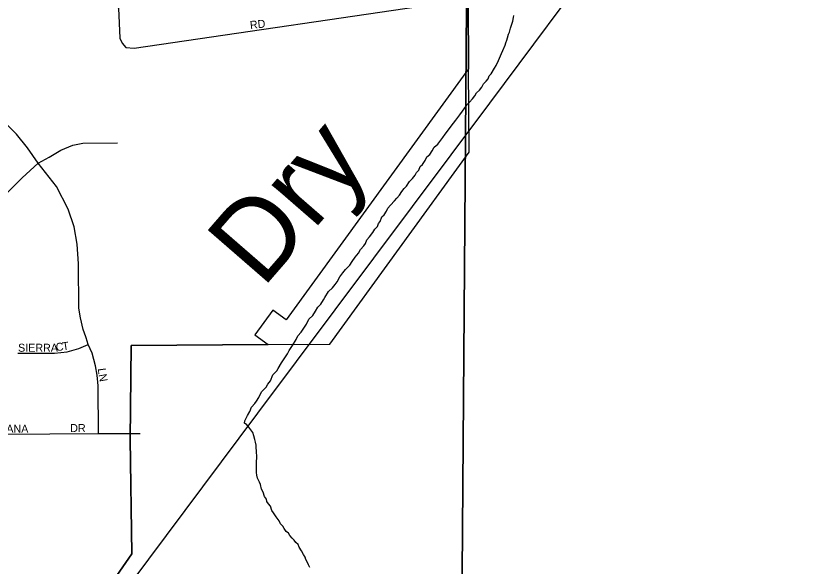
# Model space of a CAD drawing. Extents: x 1310247 to 1664935, y 284496 to 704931.
# Drawn here: x 1450782 to 1455731, y 573473 to 576911 of the extents above; entities that cross this region are included whole.
import ezdxf

# ---------------------------------------------------------------- set-up
doc = ezdxf.new("R2010")
doc.units = 0
for name, color, linetype in [('GM_X_Corporation_Text', 7, 'Continuous'), ('GM_X_County', 7, 'Continuous'), ('GM_X_Major_Lake_Text', 7, 'Continuous'), ('GM_X_Minor_Lake_Text', 7, 'Continuous'), ('GM_X_Minor_River_Text', 7, 'Continuous'), ('GM_X_Rail_Line', 7, 'Continuous'), ('GM_X_State_Route', 7, 'Continuous')]:
    doc.layers.add(name, color=color, linetype=linetype)

msp = doc.modelspace()

# ---------------------------------------------------------------- linework, layer by layer
at = {"layer": 'GM_X_Corporation_Text'}
for points in [[(1449975, 577013.5), (1450637.4, 577006.9), (1451251.9, 577007.6), (1451347.9, 577006), (1451381.6, 576998.4), (1451406.8, 576982.4), (1451422.8, 576958), (1451431.3, 576771.9), (1451444.7, 576739.1), (1451468.9, 576713.5), (1451519.6, 576707.9), (1453537.6, 577004.3), (1453613.3, 577032.9), (1453636.9, 577085.1), (1453641.9, 577165.9), (1453648.7, 577462.2)], [(1451173.8, 575360.4), (1451173.8, 575360.8), (1451164.7, 575484.1), (1451145.2, 575593.1), (1451107.6, 575703.5), (1451034.9, 575845), (1450921.9, 575990.4), (1450854.4, 576085.2), (1450785.5, 576171.7), (1450707.2, 576250), (1450616.3, 576311.4), (1450508, 576374.4), (1450342.7, 576432.6), (1450238.3, 576479), (1450120.5, 576511), (1450009.3, 576525.3)], [(1450412.9, 574078.8), (1450384.3, 574295), (1450356.9, 574480), (1450350.7, 574882), (1450356.9, 575031.6), (1450373.6, 575145.6), (1450406.1, 575261.7), (1450449.3, 575360.8), (1450527.2, 575542.5), (1450603.8, 575664.6), (1450689.5, 575768.4), (1450820.6, 575899.5), (1450921.9, 575990.4), (1450990.7, 576028.1), (1451063.4, 576072.2), (1451137.4, 576102.1), (1451201, 576115.1), (1451416.6, 576117.6)], [(1451218.2, 574905.2), (1451203, 574952.4), (1451186.3, 575024.2), (1451175.4, 575085.7), (1451173.8, 575360.4)], [(1451296.9, 574303), (1451295.9, 574600.4), (1451290, 574665.8), (1451279.7, 574723.9), (1451259, 574803), (1451233.9, 574857.5), (1451220.2, 574898.9), (1451218.2, 574905.2)], [(1450794.4, 574804), (1451022.6, 574804), (1451102.7, 574812.8), (1451174, 574833.5), (1451233.9, 574857.5)], [(1450384.3, 574295), (1451296.9, 574303), (1451558.9, 574302.5)]]:
    msp.add_lwpolyline(points, dxfattribs=at)
at = {"layer": 'GM_X_County'}
msp.add_lwpolyline([(1448257.8, 577004.8), (1453596.7, 576973.5), (1453563, 572610.5), (1453480.6, 572490.2), (1453272.5, 572484.4), (1453094.2, 572470), (1452971.9, 572452.4), (1452734.7, 572395.2), (1452619.9, 572351.5), (1452520.8, 572297.5), (1452386.9, 572202.2), (1452319.7, 572141.6), (1452210.7, 571991.8), (1452158.6, 571886.8), (1452145.4, 571831.1), (1452147.4, 571629.1), (1452134.2, 571567.3), (1448238.3, 571655.6)], close=True, dxfattribs=at)
msp.add_lwpolyline([(1455759.4, 572444.4), (1455640.4, 572492.8), (1455560.6, 572502.4), (1455109.1, 572523.5), (1454042.9, 572508.9), (1453656.7, 572496.7), (1453611.2, 572523.6), (1453563, 572610.5), (1453596.7, 576973.5)], dxfattribs=at)
at = {"layer": 'GM_X_Major_Lake_Text'}
for points in [[(1453606.4, 576998.2), (1453609.7, 576579.1), (1452469.7, 575011.2), (1452386.9, 575071.5), (1452274.9, 574917.5), (1452357.7, 574857.2), (1451502.5, 574852.5), (1451494.8, 574266.8), (1451505.8, 573549.6), (1451315.3, 573273.8), (1450400.9, 572064.7)], [(1451315.3, 573273.8), (1451505.8, 573549.6), (1451494.8, 574266.8), (1451502.5, 574852.5), (1452357.7, 574857.2), (1452742.2, 574860.7), (1453613.7, 576059.4), (1453609.7, 576579.1), (1453606.4, 576998.2)]]:
    msp.add_lwpolyline(points, dxfattribs=at)
at = {"layer": 'GM_X_Minor_River_Text'}
for points in [[(1453337.6, 576006.1), (1453348.1, 576029.9), (1453366.5, 576045.6), (1453383, 576067.3), (1453395.5, 576091.2), (1453417.9, 576108.7), (1453448.9, 576150.2), (1453463.4, 576172), (1453484, 576199.6), (1453494.3, 576213.4), (1453514.9, 576241.1), (1453529.3, 576258.9), (1453554.1, 576292.5), (1453570.6, 576316.2), (1453580.9, 576330), (1453593.3, 576343.8), (1453601.6, 576357.7), (1453615.9, 576371.4), (1453634.4, 576393.1), (1453648.8, 576410.8), (1453659.2, 576430.7), (1453677.6, 576446.3), (1453692, 576466.1), (1453702.5, 576485.9), (1453718.8, 576501.7), (1453731.2, 576517.4), (1453737.6, 576535.4), (1453749.9, 576549.2), (1453770.7, 576582.8), (1453781.1, 576600.7), (1453795.8, 576632.5), (1453802.1, 576646.4), (1453814.8, 576676.2), (1453823.2, 576694.1), (1453837.9, 576727.9), (1453842.2, 576741.8), (1453848.6, 576757.8), (1453852.9, 576773.7), (1453859.4, 576795.7), (1453865.7, 576809.6), (1453872.2, 576833.5), (1453878.8, 576859.5), (1453885.2, 576877.4), (1453889.7, 576899.4), (1453892, 576913.4)], [(1452350.2, 573877.4), (1452346.5, 573891.5), (1452334.8, 573907.8), (1452325.4, 573936.2), (1452315.8, 573954.4), (1452310.4, 573982.7), (1452302.8, 573998.9), (1452291.3, 574023.2), (1452287.7, 574041.4), (1452284, 574057.5), (1452284.4, 574077.6), (1452284.7, 574091.6), (1452285.3, 574115.7), (1452285.6, 574131.8), (1452285.9, 574145.8), (1452286.3, 574163.9), (1452284.7, 574182), (1452285, 574196), (1452283.3, 574210.1), (1452281.7, 574228.2), (1452278.1, 574248.4), (1452274.5, 574264.5), (1452268.9, 574286.7), (1452261.4, 574309), (1452249.8, 574325.3), (1452236.1, 574341.6), (1452224.4, 574355.9), (1452210.6, 574366.3), (1452210.9, 574380.3), (1452219.3, 574398.2), (1452227.6, 574414.1), (1452242.2, 574439.9), (1452252.8, 574465.8), (1452275.3, 574489.3), (1452285.6, 574503.2), (1452300.2, 574526.9), (1452317, 574562.7), (1452345.7, 574592.2), (1452356.1, 574610.1), (1452372.6, 574631.8), (1452387.3, 574667.6), (1452411.9, 574693.2), (1452420.3, 574709), (1452441, 574742.7), (1452453.5, 574762.5), (1452478.3, 574800.1), (1452488.8, 574820), (1452509.5, 574851.7), (1452532.3, 574889.3), (1452542.8, 574911.2), (1452563.4, 574934.8), (1452575.8, 574954.6), (1452596.5, 574984.3), (1452611.2, 575016.1), (1452635.7, 575039.7), (1452654.3, 575065.3), (1452666.9, 575091.2), (1452687.3, 575110.8), (1452703.9, 575136.5), (1452712.3, 575152.4), (1452735.1, 575188.1), (1452759.6, 575211.6), (1452776.1, 575233.3), (1452788.5, 575249.1), (1452805.2, 575280.9), (1452823.7, 575304.6), (1452840.2, 575326.3), (1452854.5, 575340), (1452866.8, 575353.8), (1452881.3, 575375.6), (1452902, 575403.3), (1452922.5, 575428.9), (1452935, 575450.7), (1452955.6, 575474.4), (1452965.9, 575488.2), (1452974.4, 575512.1), (1452990.8, 575529.8), (1453011.4, 575557.5), (1453023.9, 575577.3), (1453040.3, 575595), (1453046.7, 575612.9), (1453057, 575626.7), (1453067.6, 575654.6), (1453081.9, 575668.4), (1453096.4, 575690.1), (1453104.9, 575710), (1453121.3, 575727.7), (1453145.9, 575755.3), (1453160.3, 575771), (1453178.7, 575790.7), (1453193.2, 575812.5), (1453207.7, 575832.2), (1453222, 575846), (1453240.6, 575875.7), (1453259.1, 575895.4), (1453275.5, 575915.1), (1453283.9, 575933), (1453298.3, 575946.7), (1453306.8, 575968.6), (1453321.1, 575982.3), (1453337.6, 576006.1)], [(1452617.6, 573466), (1452610, 573482.3), (1452604.3, 573496.4), (1452592.7, 573514.8), (1452589, 573528.9), (1452577.3, 573547.2), (1452565.8, 573569.6), (1452550.3, 573592), (1452544.6, 573608.2), (1452530.9, 573620.5), (1452519.2, 573634.8), (1452507.5, 573649.1), (1452493.8, 573665.5), (1452484.1, 573679.8), (1452470.3, 573690.1), (1452456.7, 573708.4), (1452449, 573722.7), (1452435.3, 573737), (1452425.7, 573757.3), (1452408.2, 573781.8), (1452390.7, 573806.2), (1452381, 573820.5), (1452371.6, 573848.8), (1452359.9, 573863.1), (1452350.2, 573877.4)]]:
    msp.add_lwpolyline(points, dxfattribs=at)
at = {"layer": 'GM_X_State_Route'}
msp.add_lwpolyline([(1447587.2, 568157.3), (1449426.9, 570623.9), (1451496.4, 573360.4), (1452293, 574428.5), (1453741.4, 576365.8), (1455194.6, 578316.4)], dxfattribs=at)

# ---------------------------------------------------------------- texts
at = {"layer": 'GM_X_Minor_Lake_Text'}
msp.add_text('Dry', height=500.16, rotation=49.0076, dxfattribs=at).set_placement((1452322.2, 575203))
at = {"layer": 'GM_X_Rail_Line'}
for s, rotation, p in [('RD', 6.3602, (1452246.4, 576827.8)), ('C', 4.5216, (1451032.7, 574817)), ('T', 8.1883, (1451075.7, 574820.6)), ('SIERRA', 0, (1450795.5, 574812.6)), ('L', 277.2606, (1451293.2, 574707.2)), ('N', 280.3132, (1451298.1, 574669.5)), ('POINCIANA', 0, (1450491.9, 574306.6)), ('DR', 0, (1451121.1, 574311))]:
    msp.add_text(s, height=50, rotation=rotation, dxfattribs=at).set_placement(p)

doc.saveas('drawing.dxf')
